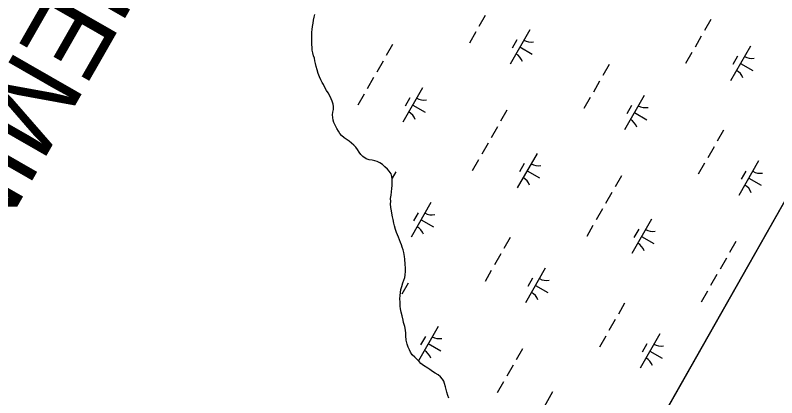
# Model space of a CAD drawing. Extents: x 3930721 to 3950824, y 220441 to 242861.
# Drawn here: x 3943989 to 3944950, y 228013 to 228495 of the extents above; entities that cross this region are included whole.
import ezdxf

# ---------------------------------------------------------------- set-up
doc = ezdxf.new("R2010")
doc.units = 0
for name, color, linetype in [('V-GRID-FRAM', 7, 'Continuous'), ('V-TOPO-GNAM-IDEN', 7, 'Continuous'), ('V-WETL-SWMP', 7, 'Continuous')]:
    doc.layers.add(name, color=color, linetype=linetype)

msp = doc.modelspace()

# ---------------------------------------------------------------- linework, layer by layer
at = {"layer": 'V-GRID-FRAM'}
msp.add_lwpolyline([(3948829.04, 235080.94), (3941569.42, 222286.79), (3934009.8, 226348.12), (3941449.59, 239338.56), (3948829.04, 235080.94)], dxfattribs=at)
at = {"layer": 'V-WETL-SWMP'}
for p, q in [((3945923.33, 229959.99), (3944749.69, 227891.61)), ((3944366.11, 228493.01), (3944367.13, 228496.31)), ((3944581.93, 228495), (3944573.98, 228481.12)), ((3944364.29, 228481.01), (3944364.99, 228485.36)), ((3944364.99, 228485.36), (3944365.4, 228489.11)), ((3944365.4, 228489.11), (3944366.11, 228493.01)), ((3944866.43, 228489.89), (3944858.48, 228476)), ((3944363.46, 228473.81), (3944363.87, 228477.41)), ((3944363.87, 228477.41), (3944364.29, 228481.01)), ((3944638.12, 228476.99), (3944613.27, 228433.6)), ((3944363.08, 228466.46), (3944363.19, 228470.66)), ((3944363.13, 228462.42), (3944363.08, 228466.46)), ((3944363.19, 228470.66), (3944363.46, 228473.81)), ((3944570, 228474.18), (3944562.05, 228460.29)), ((3944854.51, 228469.06), (3944846.55, 228455.18)), ((3944363.17, 228458.52), (3944363.13, 228462.42)), ((3944363.65, 228454.78), (3944363.17, 228458.52)), ((3944464.96, 228458.28), (3944457.01, 228444.39)), ((3944621.99, 228464.34), (3944616.02, 228453.92)), ((3944916.33, 228456.21), (3944891.48, 228412.83)), ((3944363.84, 228451.19), (3944363.65, 228454.78)), ((3944364.62, 228447.75), (3944363.84, 228451.19)), ((3944365.56, 228444.32), (3944364.62, 228447.75)), ((3944625.7, 228455.3), (3944641.32, 228446.35)), ((3944842.58, 228448.24), (3944834.63, 228434.35)), ((3944366.49, 228441.03), (3944365.56, 228444.32)), ((3944366.97, 228437.74), (3944366.49, 228441.03)), ((3944367.9, 228434.45), (3944366.97, 228437.74)), ((3944453.03, 228437.45), (3944445.08, 228423.57)), ((3944900.19, 228443.56), (3944894.23, 228433.15)), ((3944368.84, 228430.57), (3944367.9, 228434.45)), ((3944370.08, 228426.54), (3944368.84, 228430.57)), ((3944738.2, 228433.16), (3944730.25, 228419.28)), ((3944903.91, 228434.52), (3944919.53, 228425.57)), ((3944371.33, 228422.05), (3944370.08, 228426.54)), ((3944373.02, 228417.73), (3944371.33, 228422.05)), ((3944374.55, 228414), (3944373.02, 228417.73)), ((3944376.23, 228410.72), (3944374.55, 228414)), ((3944377.76, 228408.04), (3944376.23, 228410.72)), ((3944380.05, 228403.57), (3944377.76, 228408.04)), ((3944441.1, 228416.63), (3944433.15, 228402.74)), ((3944726.27, 228412.34), (3944718.32, 228398.45)), ((3944381.88, 228400.59), (3944380.05, 228403.57)), ((3944383.71, 228397.31), (3944381.88, 228400.59)), ((3944502.93, 228403.78), (3944478.08, 228360.39)), ((3944385.99, 228393.89), (3944383.71, 228397.31)), ((3944387.83, 228390.02), (3944385.99, 228393.89)), ((3944388.91, 228387.03), (3944387.83, 228390.02)), ((3944429.18, 228395.8), (3944421.23, 228381.91)), ((3944486.79, 228391.13), (3944480.83, 228380.71)), ((3944714.34, 228391.51), (3944706.39, 228377.63)), ((3944782.47, 228394.32), (3944757.62, 228350.94)), ((3944389.99, 228383.3), (3944388.91, 228387.03)), ((3944390.47, 228380.15), (3944389.99, 228383.3)), ((3944390.51, 228376.56), (3944390.47, 228380.15)), ((3944490.51, 228382.08), (3944506.13, 228373.14)), ((3944766.33, 228381.67), (3944760.36, 228371.26)), ((3944389.53, 228369.66), (3944389.8, 228373.11)), ((3944389.71, 228366.36), (3944389.53, 228369.66)), ((3944389.8, 228373.11), (3944390.51, 228376.56)), ((3944609.3, 228375.61), (3944601.35, 228361.73)), ((3944770.04, 228372.63), (3944785.66, 228363.68)), ((3944390.2, 228363.22), (3944389.71, 228366.36)), ((3944391.12, 228360.24), (3944390.2, 228363.22)), ((3944392.81, 228356.66), (3944391.12, 228360.24)), ((3944394.95, 228352.49), (3944392.81, 228356.66)), ((3944396.78, 228349.06), (3944394.95, 228352.49)), ((3944597.37, 228354.79), (3944589.42, 228340.9)), ((3944882.54, 228350.5), (3944874.59, 228336.61)), ((3944398.46, 228346.38), (3944396.78, 228349.06)), ((3944400.88, 228343.71), (3944398.46, 228346.38)), ((3944404.05, 228341.04), (3944400.88, 228343.71)), ((3944407.68, 228338.23), (3944404.05, 228341.04)), ((3944410.24, 228336.61), (3944407.68, 228338.23)), ((3944413.11, 228334.25), (3944410.24, 228336.61)), ((3944416.43, 228331.58), (3944413.11, 228334.25)), ((3944418.86, 228328.91), (3944416.43, 228331.58)), ((3944585.45, 228333.96), (3944577.49, 228320.07)), ((3944420.83, 228326.23), (3944418.86, 228328.91)), ((3944422.96, 228322.66), (3944420.83, 228326.23)), ((3944425.09, 228319.83), (3944422.96, 228322.66)), ((3944870.61, 228329.67), (3944862.66, 228315.79)), ((3944427.66, 228317.17), (3944425.09, 228319.83)), ((3944431.74, 228314.21), (3944427.66, 228317.17)), ((3944435.49, 228313.2), (3944431.74, 228314.21)), ((3944439.39, 228312.64), (3944435.49, 228313.2)), ((3944442.55, 228311.92), (3944439.39, 228312.64)), ((3944445.55, 228311.2), (3944442.55, 228311.92)), ((3944573.52, 228313.13), (3944565.57, 228299.25)), ((3944647.27, 228321.11), (3944622.42, 228277.72)), ((3944926.81, 228311.66), (3944901.96, 228268.27)), ((3944449.17, 228309.14), (3944445.55, 228311.2)), ((3944452.48, 228307.08), (3944449.17, 228309.14)), ((3944455.51, 228304.41), (3944452.48, 228307.08)), ((3944458.68, 228301.3), (3944455.51, 228304.41)), ((3944631.13, 228308.46), (3944625.17, 228298.05)), ((3944858.68, 228308.84), (3944850.73, 228294.96)), ((3944460.8, 228298.93), (3944458.68, 228301.3)), ((3944463.23, 228295.65), (3944460.8, 228298.93)), ((3944464.17, 228292.22), (3944463.23, 228295.65)), ((3944469.14, 228298.06), (3944464.43, 228289.84)), ((3944634.85, 228299.42), (3944650.47, 228290.47)), ((3944753.64, 228292.95), (3944745.69, 228279.06)), ((3944910.67, 228299), (3944904.71, 228288.59)), ((3944464.5, 228289.23), (3944464.17, 228292.22)), ((3944464.54, 228284.88), (3944464.5, 228289.23)), ((3944464.58, 228280.69), (3944464.54, 228284.88)), ((3944914.38, 228289.96), (3944930, 228281.02)), ((3944463.92, 228272.74), (3944464.32, 228276.94)), ((3944464.32, 228276.94), (3944464.58, 228280.69)), ((3944462.65, 228264.34), (3944463.51, 228268.69)), ((3944462.69, 228260.75), (3944462.65, 228264.34)), ((3944463.51, 228268.69), (3944463.92, 228272.74)), ((3944741.71, 228272.12), (3944733.76, 228258.24)), ((3944462.57, 228257.75), (3944462.69, 228260.75)), ((3944463.07, 228253.11), (3944462.57, 228257.75)), ((3944513.4, 228259.22), (3944488.56, 228215.83)), ((3944463.71, 228249.07), (3944463.07, 228253.11)), ((3944464.19, 228245.93), (3944463.71, 228249.07)), ((3944465.13, 228241.15), (3944464.19, 228245.93)), ((3944497.27, 228246.57), (3944491.3, 228236.15)), ((3944729.79, 228251.29), (3944721.84, 228237.41)), ((3944465.77, 228238.01), (3944465.13, 228241.15)), ((3944466.56, 228233.22), (3944465.77, 228238.01)), ((3944500.98, 228237.53), (3944516.6, 228228.58)), ((3944791.61, 228238.45), (3944766.76, 228195.06)), ((3944467.49, 228230.08), (3944466.56, 228233.22)), ((3944468.89, 228225.45), (3944467.49, 228230.08)), ((3944469.98, 228221.72), (3944468.89, 228225.45)), ((3944717.86, 228230.47), (3944709.91, 228216.58)), ((3944775.48, 228225.79), (3944769.51, 228215.38)), ((3944472.43, 228215.6), (3944469.98, 228221.72)), ((3944473.66, 228212.47), (3944472.43, 228215.6)), ((3944779.19, 228216.75), (3944794.81, 228207.81)), ((3944474.9, 228208.89), (3944473.66, 228212.47)), ((3944476.28, 228205.9), (3944474.9, 228208.89)), ((3944477.35, 228203.07), (3944476.28, 228205.9)), ((3944613.48, 228215.39), (3944605.53, 228201.51)), ((3944897.98, 228210.28), (3944890.03, 228196.4)), ((3944478.43, 228199.94), (3944477.35, 228203.07)), ((3944479.37, 228196.2), (3944478.43, 228199.94)), ((3944480.17, 228191.41), (3944479.37, 228196.2)), ((3944480.5, 228188.12), (3944480.17, 228191.41)), ((3944481.16, 228181.84), (3944480.5, 228188.12)), ((3944601.55, 228194.57), (3944593.6, 228180.68)), ((3944886.06, 228189.45), (3944878.1, 228175.57)), ((3944481.52, 228176.75), (3944481.16, 228181.84)), ((3944480.44, 228164.75), (3944481.15, 228168.05)), ((3944481.15, 228168.05), (3944481.55, 228173)), ((3944481.55, 228173), (3944481.52, 228176.75)), ((3944589.62, 228173.74), (3944581.67, 228159.86)), ((3944657.75, 228176.55), (3944632.9, 228133.17)), ((3944874.13, 228168.63), (3944866.18, 228154.74)), ((3944476.81, 228153.63), (3944477.96, 228158.14)), ((3944477.96, 228158.14), (3944479.27, 228161.74)), ((3944479.27, 228161.74), (3944480.44, 228164.75)), ((3944641.61, 228163.9), (3944635.64, 228153.49)), ((3944475.09, 228145.97), (3944475.65, 228149.87)), ((3944475.65, 228149.87), (3944476.81, 228153.63)), ((3944484.58, 228157.84), (3944476.63, 228143.96)), ((3944645.32, 228154.86), (3944660.94, 228145.91)), ((3944474.42, 228137.88), (3944474.53, 228142.07)), ((3944474.53, 228142.07), (3944475.09, 228145.97)), ((3944862.2, 228147.8), (3944854.25, 228133.92)), ((3944474.46, 228133.68), (3944474.42, 228137.88)), ((3944474.81, 228128.74), (3944474.46, 228133.68)), ((3944757.82, 228132.73), (3944749.87, 228118.84)), ((3944475.29, 228125.45), (3944474.81, 228128.74)), ((3944475.94, 228121.11), (3944475.29, 228125.45)), ((3944477.18, 228116.63), (3944475.94, 228121.11)), ((3944478.28, 228111.25), (3944477.18, 228116.63)), ((3944479.06, 228108.11), (3944478.28, 228111.25)), ((3944745.89, 228111.9), (3944737.94, 228098.02)), ((3944480.46, 228103.33), (3944479.06, 228108.11)), ((3944481.26, 228098.7), (3944480.46, 228103.33)), ((3944522.55, 228103.34), (3944497.7, 228059.96)), ((3944481.75, 228094.66), (3944481.26, 228098.7)), ((3944481.93, 228091.51), (3944481.75, 228094.66)), ((3944482.43, 228085.98), (3944481.93, 228091.51)), ((3944506.42, 228090.69), (3944500.45, 228080.28)), ((3944733.97, 228091.08), (3944726.01, 228077.19)), ((3944802.09, 228093.89), (3944777.24, 228050.5)), ((3944483.38, 228081.04), (3944482.43, 228085.98)), ((3944484.77, 228077.31), (3944483.38, 228081.04)), ((3944510.13, 228081.65), (3944525.75, 228072.7)), ((3944785.95, 228081.24), (3944779.99, 228070.82)), ((3944486.31, 228073.58), (3944484.77, 228077.31)), ((3944487.68, 228070.75), (3944486.31, 228073.58)), ((3944628.92, 228075.18), (3944620.97, 228061.29)), ((3944789.66, 228072.19), (3944805.28, 228063.25)), ((3944489.96, 228067.63), (3944487.68, 228070.75)), ((3944493.14, 228064.36), (3944489.96, 228067.63)), ((3944495.71, 228061.84), (3944493.14, 228064.36)), ((3944498.44, 228059.17), (3944495.71, 228061.84)), ((3944500.86, 228056.65), (3944498.44, 228059.17)), ((3944504.03, 228053.99), (3944500.86, 228056.65)), ((3944509.6, 228050.9), (3944504.03, 228053.99)), ((3944617, 228054.35), (3944609.04, 228040.47)), ((3944512.17, 228049.13), (3944509.6, 228050.9)), ((3944515.34, 228046.61), (3944512.17, 228049.13)), ((3944518.96, 228044.55), (3944515.34, 228046.61)), ((3944522.42, 228042.49), (3944518.96, 228044.55)), ((3944525.59, 228039.98), (3944522.42, 228042.49)), ((3944527.87, 228037), (3944525.59, 228039.98)), ((3944529.55, 228034.17), (3944527.87, 228037)), ((3944530.63, 228031.19), (3944529.55, 228034.17)), ((3944605.07, 228033.52), (3944597.12, 228019.64)), ((3944531.87, 228027.16), (3944530.63, 228031.19)), ((3944532.5, 228024.02), (3944531.87, 228027.16)), ((3944533.58, 228020.43), (3944532.5, 228024.02)), ((3944534.97, 228016.1), (3944533.58, 228020.43)), ((3944536.2, 228012.97), (3944534.97, 228016.1)), ((3944666.89, 228020.68), (3944642.05, 227977.29))]:
    msp.add_line(p, q, dxfattribs=at)
for centre, start, end in [((3944360.1, 228488.6), 280.28431, 280.97154), ((3944639.63, 228479.15), 239.42788, 280.97154), ((3944612.18, 228431.21), 19.42788, 60.97154), ((3944917.84, 228458.37), 239.42788, 280.97154), ((3944890.39, 228410.43), 19.42788, 60.97154), ((3944504.44, 228405.93), 239.42788, 280.97154), ((3944783.97, 228396.48), 239.42788, 280.97154), ((3944476.98, 228358), 19.42788, 60.97154), ((3944756.52, 228348.54), 19.42788, 60.97154), ((3944648.78, 228323.27), 239.42788, 280.97154), ((3944928.32, 228313.81), 239.42788, 280.97154), ((3944621.33, 228275.33), 19.42788, 60.97154), ((3944900.86, 228265.88), 19.42788, 60.97154), ((3944514.91, 228261.38), 239.42788, 280.97154), ((3944487.46, 228213.44), 19.42788, 60.97154), ((3944793.12, 228240.6), 239.42788, 280.97154), ((3944765.67, 228192.66), 19.42788, 60.97154), ((3944659.26, 228178.71), 239.42788, 280.97154), ((3944631.8, 228130.77), 19.42788, 60.97154), ((3944524.06, 228105.5), 239.42788, 280.97154), ((3944496.61, 228057.56), 19.42788, 60.97154), ((3944803.6, 228096.05), 239.42788, 280.97154), ((3944776.14, 228048.11), 19.42788, 60.97154)]:
    msp.add_arc(centre, 17.62, start, end, dxfattribs=at)

# ---------------------------------------------------------------- texts
at = {"layer": 'V-TOPO-GNAM-IDEN'}
msp.add_text('PLAQUEMINES', height=99.9998, rotation=240.20059, dxfattribs=at).set_placement((3944261.18, 228925.81))

doc.saveas('drawing.dxf')
